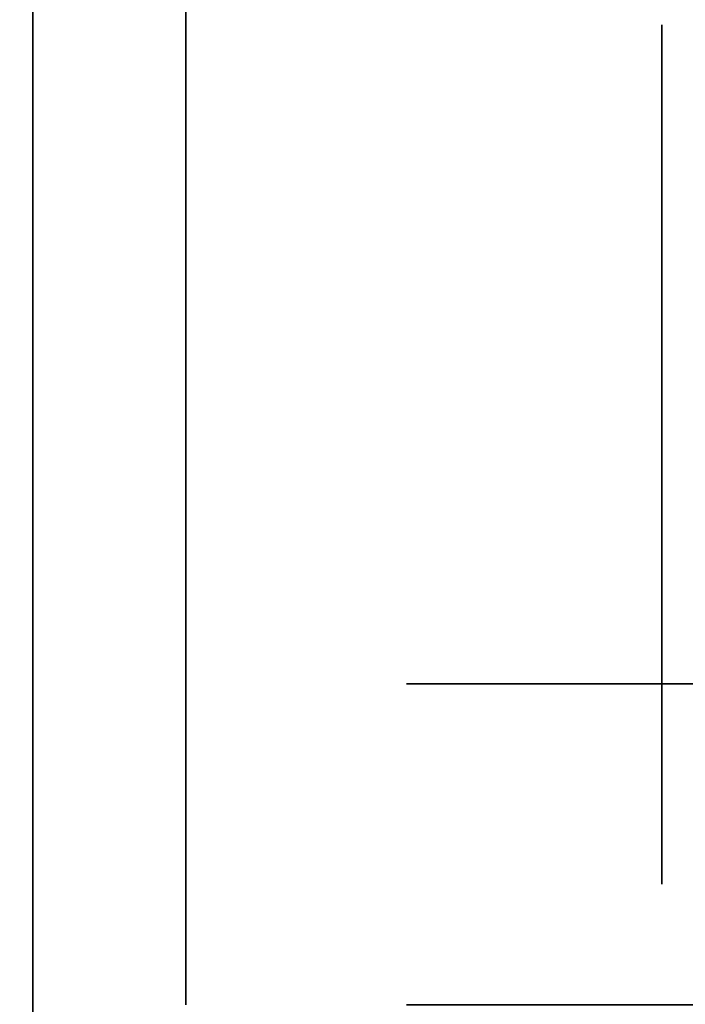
# Model space of a CAD drawing. Extents: x -1299 to -1246.9, y 2743.7 to 2747.9.
# Tile 447 of 656: x -1256.9875 to -1256.9668, y 2747.8413 to 2747.872. Entities that reach past the tile are written whole.
import ezdxf

# ---------------------------------------------------------------- set-up
doc = ezdxf.new("R2010")
doc.units = 0
doc.header["$LTSCALE"] = 150
doc.header["$MEASUREMENT"] = 0
doc.layers.add('3DFACE_BOLT', color=7, linetype='CONTINUOUS')
doc.layers.add('3DFACE_SHAPE', color=7, linetype='CONTINUOUS')

msp = doc.modelspace()

# ---------------------------------------------------------------- linework, layer by layer
at = {"layer": '3DFACE_BOLT', "color": 1}
for points, invisible_edges in [([(-1256.982359, 2747.865136, 0.056417), (-1256.982359, 2747.871824, 0.068), (-1256.967559, 2747.865136, 0.056417)], 14), ([(-1256.967559, 2747.865136, 0.056417), (-1256.982359, 2747.871824, 0.068), (-1256.967559, 2747.871824, 0.068)], 3), ([(-1256.982359, 2747.871824, 0.068), (-1256.982359, 2747.865136, 0.079583), (-1256.967559, 2747.871824, 0.068)], 14), ([(-1256.967559, 2747.871824, 0.068), (-1256.982359, 2747.865136, 0.079583), (-1256.967559, 2747.865136, 0.079583)], 3), ([(-1256.982359, 2747.865136, 0.079583), (-1256.982359, 2747.871824, 0.068), (-1256.982359, 2747.865136, 0.056417)], 12), ([(-1256.982359, 2747.865136, 0.126417), (-1256.982359, 2747.871824, 0.138), (-1256.967559, 2747.865136, 0.126417)], 14), ([(-1256.967559, 2747.865136, 0.126417), (-1256.982359, 2747.871824, 0.138), (-1256.967559, 2747.871824, 0.138)], 3), ([(-1256.982359, 2747.871824, 0.138), (-1256.982359, 2747.865136, 0.149583), (-1256.967559, 2747.871824, 0.138)], 14), ([(-1256.967559, 2747.871824, 0.138), (-1256.982359, 2747.865136, 0.149583), (-1256.967559, 2747.865136, 0.149583)], 3), ([(-1256.982359, 2747.865136, 0.149583), (-1256.982359, 2747.871824, 0.138), (-1256.982359, 2747.865136, 0.126417)], 12), ([(-1256.967559, 2747.865136, 0.056417), (-1256.967559, 2747.871824, 0.068), (-1256.967559, 2747.865136, 0.079583)], 12), ([(-1256.967559, 2747.865136, 0.126417), (-1256.967559, 2747.871824, 0.138), (-1256.967559, 2747.865136, 0.149583)], 12), ([(-1257.008119, 2747.866057, 0.065528), (-1257.008119, 2747.866449, 0.068), (-1256.958119, 2747.866057, 0.065528)], 14), ([(-1256.958119, 2747.866057, 0.065528), (-1257.008119, 2747.866449, 0.068), (-1256.958119, 2747.866449, 0.068)], 3), ([(-1257.008119, 2747.866449, 0.068), (-1257.008119, 2747.866057, 0.070472), (-1256.958119, 2747.866449, 0.068)], 14), ([(-1256.958119, 2747.866449, 0.068), (-1257.008119, 2747.866057, 0.070472), (-1256.958119, 2747.866057, 0.070472)], 3), ([(-1257.008119, 2747.866057, 0.135528), (-1257.008119, 2747.866449, 0.138), (-1256.958119, 2747.866057, 0.135528)], 14), ([(-1256.958119, 2747.866057, 0.135528), (-1257.008119, 2747.866449, 0.138), (-1256.958119, 2747.866449, 0.138)], 3), ([(-1257.008119, 2747.866449, 0.138), (-1257.008119, 2747.866057, 0.140472), (-1256.958119, 2747.866449, 0.138)], 14), ([(-1256.958119, 2747.866449, 0.138), (-1257.008119, 2747.866057, 0.140472), (-1256.958119, 2747.866057, 0.140472)], 3), ([(-1257.008119, 2747.864921, 0.063298), (-1257.008119, 2747.866057, 0.065528), (-1256.958119, 2747.864921, 0.063298)], 14), ([(-1256.958119, 2747.864921, 0.063298), (-1257.008119, 2747.866057, 0.065528), (-1256.958119, 2747.866057, 0.065528)], 3), ([(-1257.008119, 2747.866057, 0.070472), (-1257.008119, 2747.864921, 0.072702), (-1256.958119, 2747.866057, 0.070472)], 14), ([(-1256.958119, 2747.866057, 0.070472), (-1257.008119, 2747.864921, 0.072702), (-1256.958119, 2747.864921, 0.072702)], 3), ([(-1257.008119, 2747.864921, 0.133298), (-1257.008119, 2747.866057, 0.135528), (-1256.958119, 2747.864921, 0.133298)], 14), ([(-1256.958119, 2747.864921, 0.133298), (-1257.008119, 2747.866057, 0.135528), (-1256.958119, 2747.866057, 0.135528)], 3), ([(-1257.008119, 2747.866057, 0.140472), (-1257.008119, 2747.864921, 0.142702), (-1256.958119, 2747.866057, 0.140472)], 14), ([(-1256.958119, 2747.866057, 0.140472), (-1257.008119, 2747.864921, 0.142702), (-1256.958119, 2747.864921, 0.142702)], 3), ([(-1256.982359, 2747.851761, 0.056417), (-1256.982359, 2747.865136, 0.056417), (-1256.967559, 2747.851761, 0.056417)], 14), ([(-1256.967559, 2747.851761, 0.056417), (-1256.982359, 2747.865136, 0.056417), (-1256.967559, 2747.865136, 0.056417)], 3), ([(-1256.982359, 2747.865136, 0.079583), (-1256.982359, 2747.851761, 0.079583), (-1256.967559, 2747.865136, 0.079583)], 14), ([(-1256.967559, 2747.865136, 0.079583), (-1256.982359, 2747.851761, 0.079583), (-1256.967559, 2747.851761, 0.079583)], 3), ([(-1256.982359, 2747.851761, 0.079583), (-1256.982359, 2747.865136, 0.079583), (-1256.982359, 2747.851761, 0.056417)], 14), ([(-1256.982359, 2747.851761, 0.056417), (-1256.982359, 2747.865136, 0.079583), (-1256.982359, 2747.865136, 0.056417)], 3), ([(-1256.982359, 2747.851761, 0.126417), (-1256.982359, 2747.865136, 0.126417), (-1256.967559, 2747.851761, 0.126417)], 14), ([(-1256.967559, 2747.851761, 0.126417), (-1256.982359, 2747.865136, 0.126417), (-1256.967559, 2747.865136, 0.126417)], 3), ([(-1256.982359, 2747.865136, 0.149583), (-1256.982359, 2747.851761, 0.149583), (-1256.967559, 2747.865136, 0.149583)], 14), ([(-1256.967559, 2747.865136, 0.149583), (-1256.982359, 2747.851761, 0.149583), (-1256.967559, 2747.851761, 0.149583)], 3), ([(-1256.982359, 2747.851761, 0.149583), (-1256.982359, 2747.865136, 0.149583), (-1256.982359, 2747.851761, 0.126417)], 14), ([(-1256.982359, 2747.851761, 0.126417), (-1256.982359, 2747.865136, 0.149583), (-1256.982359, 2747.865136, 0.126417)], 3), ([(-1256.967559, 2747.851761, 0.056417), (-1256.967559, 2747.865136, 0.056417), (-1256.967559, 2747.851761, 0.079583)], 14), ([(-1256.967559, 2747.851761, 0.079583), (-1256.967559, 2747.865136, 0.056417), (-1256.967559, 2747.865136, 0.079583)], 3), ([(-1256.967559, 2747.851761, 0.126417), (-1256.967559, 2747.865136, 0.126417), (-1256.967559, 2747.851761, 0.149583)], 14), ([(-1256.967559, 2747.851761, 0.149583), (-1256.967559, 2747.865136, 0.126417), (-1256.967559, 2747.865136, 0.149583)], 3), ([(-1257.008119, 2747.863151, 0.061528), (-1257.008119, 2747.864921, 0.063298), (-1256.958119, 2747.863151, 0.061528)], 14), ([(-1256.958119, 2747.863151, 0.061528), (-1257.008119, 2747.864921, 0.063298), (-1256.958119, 2747.864921, 0.063298)], 3), ([(-1257.008119, 2747.864921, 0.072702), (-1257.008119, 2747.863151, 0.074472), (-1256.958119, 2747.864921, 0.072702)], 14), ([(-1256.958119, 2747.864921, 0.072702), (-1257.008119, 2747.863151, 0.074472), (-1256.958119, 2747.863151, 0.074472)], 3), ([(-1257.008119, 2747.863151, 0.131528), (-1257.008119, 2747.864921, 0.133298), (-1256.958119, 2747.863151, 0.131528)], 14), ([(-1256.958119, 2747.863151, 0.131528), (-1257.008119, 2747.864921, 0.133298), (-1256.958119, 2747.864921, 0.133298)], 3), ([(-1257.008119, 2747.864921, 0.142702), (-1257.008119, 2747.863151, 0.144472), (-1256.958119, 2747.864921, 0.142702)], 14), ([(-1256.958119, 2747.864921, 0.142702), (-1257.008119, 2747.863151, 0.144472), (-1256.958119, 2747.863151, 0.144472)], 3), ([(-1257.008119, 2747.860921, 0.060392), (-1257.008119, 2747.863151, 0.061528), (-1256.958119, 2747.860921, 0.060392)], 14), ([(-1256.958119, 2747.860921, 0.060392), (-1257.008119, 2747.863151, 0.061528), (-1256.958119, 2747.863151, 0.061528)], 3), ([(-1257.008119, 2747.863151, 0.074472), (-1257.008119, 2747.860921, 0.075608), (-1256.958119, 2747.863151, 0.074472)], 14), ([(-1256.958119, 2747.863151, 0.074472), (-1257.008119, 2747.860921, 0.075608), (-1256.958119, 2747.860921, 0.075608)], 3), ([(-1257.008119, 2747.860921, 0.130392), (-1257.008119, 2747.863151, 0.131528), (-1256.958119, 2747.860921, 0.130392)], 14), ([(-1256.958119, 2747.860921, 0.130392), (-1257.008119, 2747.863151, 0.131528), (-1256.958119, 2747.863151, 0.131528)], 3), ([(-1257.008119, 2747.863151, 0.144472), (-1257.008119, 2747.860921, 0.145608), (-1256.958119, 2747.863151, 0.144472)], 14), ([(-1256.958119, 2747.863151, 0.144472), (-1257.008119, 2747.860921, 0.145608), (-1256.958119, 2747.860921, 0.145608)], 3), ([(-1257.008119, 2747.858449, 0.06), (-1257.008119, 2747.860921, 0.060392), (-1256.958119, 2747.858449, 0.06)], 14), ([(-1256.958119, 2747.858449, 0.06), (-1257.008119, 2747.860921, 0.060392), (-1256.958119, 2747.860921, 0.060392)], 3), ([(-1257.008119, 2747.860921, 0.075608), (-1257.008119, 2747.858449, 0.076), (-1256.958119, 2747.860921, 0.075608)], 14), ([(-1256.958119, 2747.860921, 0.075608), (-1257.008119, 2747.858449, 0.076), (-1256.958119, 2747.858449, 0.076)], 3), ([(-1257.008119, 2747.858449, 0.13), (-1257.008119, 2747.860921, 0.130392), (-1256.958119, 2747.858449, 0.13)], 14), ([(-1256.958119, 2747.858449, 0.13), (-1257.008119, 2747.860921, 0.130392), (-1256.958119, 2747.860921, 0.130392)], 3), ([(-1257.008119, 2747.860921, 0.145608), (-1257.008119, 2747.858449, 0.146), (-1256.958119, 2747.860921, 0.145608)], 14), ([(-1256.958119, 2747.860921, 0.145608), (-1257.008119, 2747.858449, 0.146), (-1256.958119, 2747.858449, 0.146)], 3), ([(-1257.008119, 2747.855976, 0.060392), (-1257.008119, 2747.858449, 0.06), (-1256.958119, 2747.855976, 0.060392)], 14), ([(-1256.958119, 2747.855976, 0.060392), (-1257.008119, 2747.858449, 0.06), (-1256.958119, 2747.858449, 0.06)], 3), ([(-1257.008119, 2747.858449, 0.076), (-1257.008119, 2747.855976, 0.075608), (-1256.958119, 2747.858449, 0.076)], 14), ([(-1256.958119, 2747.858449, 0.076), (-1257.008119, 2747.855976, 0.075608), (-1256.958119, 2747.855976, 0.075608)], 3), ([(-1257.008119, 2747.855976, 0.130392), (-1257.008119, 2747.858449, 0.13), (-1256.958119, 2747.855976, 0.130392)], 14), ([(-1256.958119, 2747.855976, 0.130392), (-1257.008119, 2747.858449, 0.13), (-1256.958119, 2747.858449, 0.13)], 3), ([(-1257.008119, 2747.858449, 0.146), (-1257.008119, 2747.855976, 0.145608), (-1256.958119, 2747.858449, 0.146)], 14), ([(-1256.958119, 2747.858449, 0.146), (-1257.008119, 2747.855976, 0.145608), (-1256.958119, 2747.855976, 0.145608)], 3), ([(-1257.008119, 2747.853746, 0.061528), (-1257.008119, 2747.855976, 0.060392), (-1256.958119, 2747.853746, 0.061528)], 14), ([(-1256.958119, 2747.853746, 0.061528), (-1257.008119, 2747.855976, 0.060392), (-1256.958119, 2747.855976, 0.060392)], 3), ([(-1257.008119, 2747.855976, 0.075608), (-1257.008119, 2747.853746, 0.074472), (-1256.958119, 2747.855976, 0.075608)], 14), ([(-1256.958119, 2747.855976, 0.075608), (-1257.008119, 2747.853746, 0.074472), (-1256.958119, 2747.853746, 0.074472)], 3), ([(-1257.008119, 2747.853746, 0.131528), (-1257.008119, 2747.855976, 0.130392), (-1256.958119, 2747.853746, 0.131528)], 14), ([(-1256.958119, 2747.853746, 0.131528), (-1257.008119, 2747.855976, 0.130392), (-1256.958119, 2747.855976, 0.130392)], 3), ([(-1257.008119, 2747.855976, 0.145608), (-1257.008119, 2747.853746, 0.144472), (-1256.958119, 2747.855976, 0.145608)], 14), ([(-1256.958119, 2747.855976, 0.145608), (-1257.008119, 2747.853746, 0.144472), (-1256.958119, 2747.853746, 0.144472)], 3), ([(-1257.008119, 2747.851976, 0.063298), (-1257.008119, 2747.853746, 0.061528), (-1256.958119, 2747.851976, 0.063298)], 14), ([(-1256.958119, 2747.851976, 0.063298), (-1257.008119, 2747.853746, 0.061528), (-1256.958119, 2747.853746, 0.061528)], 3), ([(-1257.008119, 2747.853746, 0.074472), (-1257.008119, 2747.851976, 0.072702), (-1256.958119, 2747.853746, 0.074472)], 14), ([(-1256.958119, 2747.853746, 0.074472), (-1257.008119, 2747.851976, 0.072702), (-1256.958119, 2747.851976, 0.072702)], 3), ([(-1257.008119, 2747.851976, 0.133298), (-1257.008119, 2747.853746, 0.131528), (-1256.958119, 2747.851976, 0.133298)], 14), ([(-1256.958119, 2747.851976, 0.133298), (-1257.008119, 2747.853746, 0.131528), (-1256.958119, 2747.853746, 0.131528)], 3), ([(-1257.008119, 2747.853746, 0.144472), (-1257.008119, 2747.851976, 0.142702), (-1256.958119, 2747.853746, 0.144472)], 14), ([(-1256.958119, 2747.853746, 0.144472), (-1257.008119, 2747.851976, 0.142702), (-1256.958119, 2747.851976, 0.142702)], 3), ([(-1257.008119, 2747.85084, 0.065528), (-1257.008119, 2747.851976, 0.063298), (-1256.958119, 2747.85084, 0.065528)], 14), ([(-1256.958119, 2747.85084, 0.065528), (-1257.008119, 2747.851976, 0.063298), (-1256.958119, 2747.851976, 0.063298)], 3), ([(-1257.008119, 2747.851976, 0.072702), (-1257.008119, 2747.85084, 0.070472), (-1256.958119, 2747.851976, 0.072702)], 14), ([(-1256.958119, 2747.851976, 0.072702), (-1257.008119, 2747.85084, 0.070472), (-1256.958119, 2747.85084, 0.070472)], 3), ([(-1257.008119, 2747.85084, 0.135528), (-1257.008119, 2747.851976, 0.133298), (-1256.958119, 2747.85084, 0.135528)], 14), ([(-1256.958119, 2747.85084, 0.135528), (-1257.008119, 2747.851976, 0.133298), (-1256.958119, 2747.851976, 0.133298)], 3), ([(-1257.008119, 2747.851976, 0.142702), (-1257.008119, 2747.85084, 0.140472), (-1256.958119, 2747.851976, 0.142702)], 14), ([(-1256.958119, 2747.851976, 0.142702), (-1257.008119, 2747.85084, 0.140472), (-1256.958119, 2747.85084, 0.140472)], 3), ([(-1256.982359, 2747.845074, 0.068), (-1256.982359, 2747.851761, 0.056417), (-1256.967559, 2747.845074, 0.068)], 14), ([(-1256.967559, 2747.845074, 0.068), (-1256.982359, 2747.851761, 0.056417), (-1256.967559, 2747.851761, 0.056417)], 3), ([(-1256.982359, 2747.851761, 0.079583), (-1256.982359, 2747.845074, 0.068), (-1256.967559, 2747.851761, 0.079583)], 14), ([(-1256.967559, 2747.851761, 0.079583), (-1256.982359, 2747.845074, 0.068), (-1256.967559, 2747.845074, 0.068)], 3), ([(-1256.982359, 2747.845074, 0.068), (-1256.982359, 2747.851761, 0.079583), (-1256.982359, 2747.851761, 0.056417)], 2), ([(-1256.982359, 2747.845074, 0.138), (-1256.982359, 2747.851761, 0.126417), (-1256.967559, 2747.845074, 0.138)], 14), ([(-1256.967559, 2747.845074, 0.138), (-1256.982359, 2747.851761, 0.126417), (-1256.967559, 2747.851761, 0.126417)], 3), ([(-1256.982359, 2747.851761, 0.149583), (-1256.982359, 2747.845074, 0.138), (-1256.967559, 2747.851761, 0.149583)], 14), ([(-1256.967559, 2747.851761, 0.149583), (-1256.982359, 2747.845074, 0.138), (-1256.967559, 2747.845074, 0.138)], 3), ([(-1256.982359, 2747.845074, 0.138), (-1256.982359, 2747.851761, 0.149583), (-1256.982359, 2747.851761, 0.126417)], 2), ([(-1256.967559, 2747.845074, 0.068), (-1256.967559, 2747.851761, 0.056417), (-1256.967559, 2747.851761, 0.079583)], 2), ([(-1256.967559, 2747.845074, 0.138), (-1256.967559, 2747.851761, 0.126417), (-1256.967559, 2747.851761, 0.149583)], 2), ([(-1256.975494, 2747.851309, 0.068), (-1256.968806, 2747.851309, 0.056417), (-1256.975494, 2747.841309, 0.068)], 14), ([(-1256.975494, 2747.841309, 0.068), (-1256.968806, 2747.851309, 0.056417), (-1256.968806, 2747.841309, 0.056417)], 3), ([(-1256.968806, 2747.851309, 0.079583), (-1256.975494, 2747.851309, 0.068), (-1256.968806, 2747.841309, 0.079583)], 14), ([(-1256.968806, 2747.841309, 0.079583), (-1256.975494, 2747.851309, 0.068), (-1256.975494, 2747.841309, 0.068)], 3), ([(-1256.975494, 2747.851309, 0.068), (-1256.968806, 2747.851309, 0.079583), (-1256.968806, 2747.851309, 0.056417)], 2), ([(-1256.975494, 2747.851309, 0.138), (-1256.968806, 2747.851309, 0.126417), (-1256.975494, 2747.841309, 0.138)], 14), ([(-1256.975494, 2747.841309, 0.138), (-1256.968806, 2747.851309, 0.126417), (-1256.968806, 2747.841309, 0.126417)], 3), ([(-1256.968806, 2747.851309, 0.149583), (-1256.975494, 2747.851309, 0.138), (-1256.968806, 2747.841309, 0.149583)], 14), ([(-1256.968806, 2747.841309, 0.149583), (-1256.975494, 2747.851309, 0.138), (-1256.975494, 2747.841309, 0.138)], 3), ([(-1256.975494, 2747.851309, 0.138), (-1256.968806, 2747.851309, 0.149583), (-1256.968806, 2747.851309, 0.126417)], 2), ([(-1256.968806, 2747.851309, 0.056417), (-1256.955431, 2747.851309, 0.056417), (-1256.968806, 2747.841309, 0.056417)], 14), ([(-1256.968806, 2747.841309, 0.056417), (-1256.955431, 2747.851309, 0.056417), (-1256.955431, 2747.841309, 0.056417)], 3), ([(-1256.955431, 2747.851309, 0.079583), (-1256.968806, 2747.851309, 0.079583), (-1256.955431, 2747.841309, 0.079583)], 14), ([(-1256.955431, 2747.841309, 0.079583), (-1256.968806, 2747.851309, 0.079583), (-1256.968806, 2747.841309, 0.079583)], 3), ([(-1256.968806, 2747.851309, 0.079583), (-1256.955431, 2747.851309, 0.079583), (-1256.968806, 2747.851309, 0.056417)], 14), ([(-1256.968806, 2747.851309, 0.056417), (-1256.955431, 2747.851309, 0.079583), (-1256.955431, 2747.851309, 0.056417)], 3), ([(-1256.968806, 2747.851309, 0.126417), (-1256.955431, 2747.851309, 0.126417), (-1256.968806, 2747.841309, 0.126417)], 14), ([(-1256.968806, 2747.841309, 0.126417), (-1256.955431, 2747.851309, 0.126417), (-1256.955431, 2747.841309, 0.126417)], 3), ([(-1256.955431, 2747.851309, 0.149583), (-1256.968806, 2747.851309, 0.149583), (-1256.955431, 2747.841309, 0.149583)], 14), ([(-1256.955431, 2747.841309, 0.149583), (-1256.968806, 2747.851309, 0.149583), (-1256.968806, 2747.841309, 0.149583)], 3), ([(-1256.968806, 2747.851309, 0.149583), (-1256.955431, 2747.851309, 0.149583), (-1256.968806, 2747.851309, 0.126417)], 14), ([(-1256.968806, 2747.851309, 0.126417), (-1256.955431, 2747.851309, 0.149583), (-1256.955431, 2747.851309, 0.126417)], 3), ([(-1257.008119, 2747.850449, 0.068), (-1257.008119, 2747.85084, 0.065528), (-1256.958119, 2747.850449, 0.068)], 14), ([(-1256.958119, 2747.850449, 0.068), (-1257.008119, 2747.85084, 0.065528), (-1256.958119, 2747.85084, 0.065528)], 3), ([(-1257.008119, 2747.85084, 0.070472), (-1257.008119, 2747.850449, 0.068), (-1256.958119, 2747.85084, 0.070472)], 14), ([(-1256.958119, 2747.85084, 0.070472), (-1257.008119, 2747.850449, 0.068), (-1256.958119, 2747.850449, 0.068)], 3), ([(-1257.008119, 2747.850449, 0.138), (-1257.008119, 2747.85084, 0.135528), (-1256.958119, 2747.850449, 0.138)], 14), ([(-1256.958119, 2747.850449, 0.138), (-1257.008119, 2747.85084, 0.135528), (-1256.958119, 2747.85084, 0.135528)], 3), ([(-1257.008119, 2747.85084, 0.140472), (-1257.008119, 2747.850449, 0.138), (-1256.958119, 2747.85084, 0.140472)], 14), ([(-1256.958119, 2747.85084, 0.140472), (-1257.008119, 2747.850449, 0.138), (-1256.958119, 2747.850449, 0.138)], 3)]:
    msp.add_3dface(points, dxfattribs=dict(at, invisible_edges=invisible_edges))
at = {"layer": '3DFACE_SHAPE', "color": 13}
for points, invisible_edges in [([(-1256.987119, 2747.866949, 0.138), (-1256.987119, 2747.864459, 0.14401), (-1256.987119, 2747.887349, 0.138)], 14), ([(-1256.987119, 2747.864459, 0.14401), (-1256.987119, 2747.858449, 0.1465), (-1256.987119, 2747.887349, 0.138)], 14), ([(-1256.987119, 2747.887349, 0.138), (-1256.987119, 2747.858449, 0.1465), (-1256.987119, 2747.887349, 0.173)], 15), ([(-1256.987119, 2747.858449, 0.1465), (-1256.987119, 2747.852438, 0.14401), (-1256.987119, 2747.887349, 0.173)], 14), ([(-1256.987119, 2747.887349, 0.173), (-1256.987119, 2747.852438, 0.14401), (-1256.987119, 2747.836549, 0.173)], 3), ([(-1256.987119, 2747.836549, 0.033), (-1256.987119, 2747.864459, 0.06199), (-1256.987119, 2747.887349, 0.033)], 3), ([(-1256.987119, 2747.864459, 0.06199), (-1256.987119, 2747.887349, 0.068), (-1256.987119, 2747.887349, 0.033)], 13), ([(-1256.987119, 2747.864459, 0.06199), (-1256.987119, 2747.866949, 0.068), (-1256.987119, 2747.887349, 0.068)], 14), ([(-1256.987119, 2747.866949, 0.138), (-1256.987119, 2747.887349, 0.138), (-1256.987119, 2747.864459, 0.07401)], 15), ([(-1256.987119, 2747.864459, 0.07401), (-1256.987119, 2747.887349, 0.138), (-1256.987119, 2747.866949, 0.068)], 3), ([(-1256.987119, 2747.887349, 0.138), (-1256.987119, 2747.887349, 0.068), (-1256.987119, 2747.866949, 0.068)], 14), ([(-1256.987119, 2747.836549, 0.173), (-1256.982359, 2747.858449, 0.173), (-1256.987119, 2747.887349, 0.173)], 3), ([(-1256.982359, 2747.858449, 0.173), (-1256.982359, 2747.887349, 0.173), (-1256.987119, 2747.887349, 0.173)], 12), ([(-1256.982359, 2747.887349, 0.033), (-1256.982359, 2747.841309, 0.033), (-1256.987119, 2747.887349, 0.033)], 2), ([(-1256.987119, 2747.887349, 0.033), (-1256.982359, 2747.841309, 0.033), (-1256.987119, 2747.836549, 0.033)], 3), ([(-1256.982359, 2747.858449, 0.173), (-1256.982359, 2747.864459, 0.14401), (-1256.982359, 2747.887349, 0.173)], 15), ([(-1256.982359, 2747.864459, 0.14401), (-1256.982359, 2747.866949, 0.138), (-1256.982359, 2747.887349, 0.173)], 14), ([(-1256.982359, 2747.887349, 0.173), (-1256.982359, 2747.866949, 0.138), (-1256.982359, 2747.864459, 0.13199)], 13), ([(-1256.982359, 2747.864459, 0.13199), (-1256.982359, 2747.866949, 0.068), (-1256.982359, 2747.887349, 0.173)], 15), ([(-1256.982359, 2747.866949, 0.068), (-1256.982359, 2747.887349, 0.033), (-1256.982359, 2747.887349, 0.173)], 13), ([(-1256.982359, 2747.866949, 0.068), (-1256.982359, 2747.864459, 0.06199), (-1256.982359, 2747.887349, 0.033)], 14), ([(-1256.982359, 2747.887349, 0.033), (-1256.982359, 2747.864459, 0.06199), (-1256.982359, 2747.841309, 0.033)], 3), ([(-1257.046219, 2747.884449, 0.206), (-1257.046219, 2746.946449, 0.206), (-1256.944219, 2747.884449, 0.206)], 2), ([(-1257.046219, 2746.946449, 0.206), (-1256.944219, 2746.946449, 0.206), (-1256.944219, 2747.884449, 0.206)], 12), ([(-1256.944219, 2747.884449), (-1256.944219, 2746.946449), (-1257.046219, 2747.884449)], 2), ([(-1256.944219, 2746.946449), (-1257.046219, 2746.946449), (-1257.046219, 2747.884449)], 12), ([(-1256.992119, 2747.884449, 0.008), (-1256.992119, 2746.946449, 0.008), (-1256.944219, 2747.884449, 0.008)], 2), ([(-1256.992119, 2746.946449, 0.008), (-1256.944219, 2746.946449, 0.008), (-1256.944219, 2747.884449, 0.008)], 12), ([(-1256.992119, 2747.884449, 0.198), (-1256.944219, 2747.884449, 0.198), (-1256.992119, 2747.858449, 0.198)], 2), ([(-1256.944219, 2747.884449, 0.198), (-1256.944219, 2746.946449, 0.198), (-1256.992119, 2747.858449, 0.198)], 14), ([(-1256.987119, 2747.864459, 0.13199), (-1256.987119, 2747.866949, 0.138), (-1256.987119, 2747.864459, 0.07401)], 14), ([(-1256.982359, 2747.864459, 0.14401), (-1256.987119, 2747.864459, 0.14401), (-1256.982359, 2747.866949, 0.138)], 3), ([(-1256.987119, 2747.864459, 0.14401), (-1256.987119, 2747.866949, 0.138), (-1256.982359, 2747.866949, 0.138)], 14), ([(-1256.982359, 2747.866949, 0.138), (-1256.987119, 2747.866949, 0.138), (-1256.982359, 2747.864459, 0.13199)], 3), ([(-1256.987119, 2747.866949, 0.138), (-1256.987119, 2747.864459, 0.13199), (-1256.982359, 2747.864459, 0.13199)], 14), ([(-1256.982359, 2747.864459, 0.07401), (-1256.987119, 2747.864459, 0.07401), (-1256.982359, 2747.866949, 0.068)], 3), ([(-1256.987119, 2747.864459, 0.07401), (-1256.987119, 2747.866949, 0.068), (-1256.982359, 2747.866949, 0.068)], 14), ([(-1256.982359, 2747.866949, 0.068), (-1256.987119, 2747.866949, 0.068), (-1256.982359, 2747.864459, 0.06199)], 3), ([(-1256.987119, 2747.866949, 0.068), (-1256.987119, 2747.864459, 0.06199), (-1256.982359, 2747.864459, 0.06199)], 14), ([(-1256.982359, 2747.864459, 0.07401), (-1256.982359, 2747.866949, 0.068), (-1256.982359, 2747.864459, 0.13199)], 14), ([(-1256.987119, 2747.858449, 0.0595), (-1256.987119, 2747.864459, 0.06199), (-1256.987119, 2747.836549, 0.033)], 14), ([(-1256.987119, 2747.864459, 0.07401), (-1256.987119, 2747.858449, 0.0765), (-1256.987119, 2747.864459, 0.13199)], 14), ([(-1256.987119, 2747.858449, 0.0765), (-1256.987119, 2747.858449, 0.1295), (-1256.987119, 2747.864459, 0.13199)], 13), ([(-1256.982359, 2747.864459, 0.13199), (-1256.987119, 2747.864459, 0.13199), (-1256.982359, 2747.858449, 0.1295)], 3), ([(-1256.987119, 2747.864459, 0.13199), (-1256.987119, 2747.858449, 0.1295), (-1256.982359, 2747.858449, 0.1295)], 14), ([(-1256.982359, 2747.858449, 0.1465), (-1256.987119, 2747.858449, 0.1465), (-1256.982359, 2747.864459, 0.14401)], 3), ([(-1256.987119, 2747.858449, 0.1465), (-1256.987119, 2747.864459, 0.14401), (-1256.982359, 2747.864459, 0.14401)], 14), ([(-1256.982359, 2747.864459, 0.06199), (-1256.987119, 2747.864459, 0.06199), (-1256.982359, 2747.858449, 0.0595)], 3), ([(-1256.987119, 2747.864459, 0.06199), (-1256.987119, 2747.858449, 0.0595), (-1256.982359, 2747.858449, 0.0595)], 14), ([(-1256.982359, 2747.858449, 0.0765), (-1256.987119, 2747.858449, 0.0765), (-1256.982359, 2747.864459, 0.07401)], 3), ([(-1256.987119, 2747.858449, 0.0765), (-1256.987119, 2747.864459, 0.07401), (-1256.982359, 2747.864459, 0.07401)], 14), ([(-1256.982359, 2747.858449, 0.1465), (-1256.982359, 2747.864459, 0.14401), (-1256.982359, 2747.858449, 0.173)], 14), ([(-1256.982359, 2747.864459, 0.06199), (-1256.982359, 2747.858449, 0.0595), (-1256.982359, 2747.841309, 0.033)], 14), ([(-1256.982359, 2747.858449, 0.0765), (-1256.982359, 2747.864459, 0.07401), (-1256.982359, 2747.858449, 0.1295)], 14), ([(-1256.982359, 2747.858449, 0.1295), (-1256.982359, 2747.864459, 0.07401), (-1256.982359, 2747.864459, 0.13199)], 3), ([(-1256.944219, 2746.946449, 0.198), (-1256.992119, 2747.808449, 0.198), (-1256.992119, 2747.858449, 0.198)], 13), ([(-1256.987119, 2747.852438, 0.13199), (-1256.987119, 2747.858449, 0.1295), (-1256.987119, 2747.852438, 0.07401)], 14), ([(-1256.987119, 2747.858449, 0.1295), (-1256.987119, 2747.858449, 0.0765), (-1256.987119, 2747.852438, 0.07401)], 13), ([(-1256.987119, 2747.852438, 0.06199), (-1256.987119, 2747.858449, 0.0595), (-1256.987119, 2747.836549, 0.033)], 14), ([(-1256.982359, 2747.858449, 0.1295), (-1256.987119, 2747.858449, 0.1295), (-1256.982359, 2747.852438, 0.13199)], 3), ([(-1256.987119, 2747.858449, 0.1295), (-1256.987119, 2747.852438, 0.13199), (-1256.982359, 2747.852438, 0.13199)], 14), ([(-1256.982359, 2747.852438, 0.14401), (-1256.987119, 2747.852438, 0.14401), (-1256.982359, 2747.858449, 0.1465)], 3), ([(-1256.987119, 2747.852438, 0.14401), (-1256.987119, 2747.858449, 0.1465), (-1256.982359, 2747.858449, 0.1465)], 14), ([(-1256.982359, 2747.858449, 0.0595), (-1256.987119, 2747.858449, 0.0595), (-1256.982359, 2747.852438, 0.06199)], 3), ([(-1256.987119, 2747.858449, 0.0595), (-1256.987119, 2747.852438, 0.06199), (-1256.982359, 2747.852438, 0.06199)], 14), ([(-1256.982359, 2747.852438, 0.07401), (-1256.987119, 2747.852438, 0.07401), (-1256.982359, 2747.858449, 0.0765)], 3), ([(-1256.987119, 2747.852438, 0.07401), (-1256.987119, 2747.858449, 0.0765), (-1256.982359, 2747.858449, 0.0765)], 14), ([(-1256.982359, 2747.841309, 0.173), (-1256.982359, 2747.858449, 0.173), (-1256.987119, 2747.836549, 0.173)], 14), ([(-1256.982359, 2747.841309, 0.033), (-1256.982359, 2747.858449, 0.0595), (-1256.982359, 2747.852438, 0.06199)], 13), ([(-1256.982359, 2747.841309, 0.173), (-1256.982359, 2747.852438, 0.14401), (-1256.982359, 2747.858449, 0.173)], 3), ([(-1256.982359, 2747.852438, 0.14401), (-1256.982359, 2747.858449, 0.1465), (-1256.982359, 2747.858449, 0.173)], 14), ([(-1256.982359, 2747.852438, 0.07401), (-1256.982359, 2747.858449, 0.0765), (-1256.982359, 2747.852438, 0.13199)], 14), ([(-1256.982359, 2747.852438, 0.13199), (-1256.982359, 2747.858449, 0.0765), (-1256.982359, 2747.858449, 0.1295)], 3), ([(-1256.987119, 2747.852438, 0.14401), (-1256.987119, 2747.836549, 0.138), (-1256.987119, 2747.836549, 0.173)], 13), ([(-1256.987119, 2747.852438, 0.14401), (-1256.987119, 2747.849949, 0.138), (-1256.987119, 2747.836549, 0.138)], 14), ([(-1256.987119, 2747.852438, 0.07401), (-1256.987119, 2747.849949, 0.068), (-1256.987119, 2747.852438, 0.13199)], 14), ([(-1256.987119, 2747.852438, 0.13199), (-1256.987119, 2747.849949, 0.068), (-1256.987119, 2747.849949, 0.138)], 3), ([(-1256.987119, 2747.849949, 0.068), (-1256.987119, 2747.852438, 0.06199), (-1256.987119, 2747.836549, 0.033)], 14), ([(-1256.982359, 2747.852438, 0.13199), (-1256.987119, 2747.852438, 0.13199), (-1256.982359, 2747.849949, 0.138)], 3), ([(-1256.987119, 2747.852438, 0.13199), (-1256.987119, 2747.849949, 0.138), (-1256.982359, 2747.849949, 0.138)], 14), ([(-1256.982359, 2747.849949, 0.138), (-1256.987119, 2747.849949, 0.138), (-1256.982359, 2747.852438, 0.14401)], 3), ([(-1256.987119, 2747.849949, 0.138), (-1256.987119, 2747.852438, 0.14401), (-1256.982359, 2747.852438, 0.14401)], 14), ([(-1256.982359, 2747.852438, 0.06199), (-1256.987119, 2747.852438, 0.06199), (-1256.982359, 2747.849949, 0.068)], 3), ([(-1256.987119, 2747.852438, 0.06199), (-1256.987119, 2747.849949, 0.068), (-1256.982359, 2747.849949, 0.068)], 14), ([(-1256.982359, 2747.849949, 0.068), (-1256.987119, 2747.849949, 0.068), (-1256.982359, 2747.852438, 0.07401)], 3), ([(-1256.987119, 2747.849949, 0.068), (-1256.987119, 2747.852438, 0.07401), (-1256.982359, 2747.852438, 0.07401)], 14), ([(-1256.982359, 2747.852438, 0.06199), (-1256.982359, 2747.849949, 0.068), (-1256.982359, 2747.841309, 0.033)], 14), ([(-1256.982359, 2747.852438, 0.13199), (-1256.982359, 2747.849949, 0.138), (-1256.982359, 2747.852438, 0.07401)], 14), ([(-1256.982359, 2747.852438, 0.07401), (-1256.982359, 2747.849949, 0.138), (-1256.982359, 2747.849949, 0.068)], 3), ([(-1256.982359, 2747.849949, 0.138), (-1256.982359, 2747.852438, 0.14401), (-1256.982359, 2747.841309, 0.173)], 14), ([(-1256.987119, 2747.849949, 0.068), (-1256.987119, 2747.836549, 0.138), (-1256.987119, 2747.849949, 0.138)], 15), ([(-1256.987119, 2747.836549, 0.138), (-1256.987119, 2747.849949, 0.068), (-1256.987119, 2747.836549, 0.068)], 3), ([(-1256.987119, 2747.836549, 0.068), (-1256.987119, 2747.849949, 0.068), (-1256.987119, 2747.836549, 0.033)], 3), ([(-1256.982359, 2747.849949, 0.068), (-1256.982359, 2747.841309, 0.173), (-1256.982359, 2747.841309, 0.033)], 13), ([(-1256.982359, 2747.849949, 0.138), (-1256.982359, 2747.841309, 0.173), (-1256.982359, 2747.849949, 0.068)], 15)]:
    msp.add_3dface(points, dxfattribs=dict(at, invisible_edges=invisible_edges))

doc.saveas('drawing.dxf')
